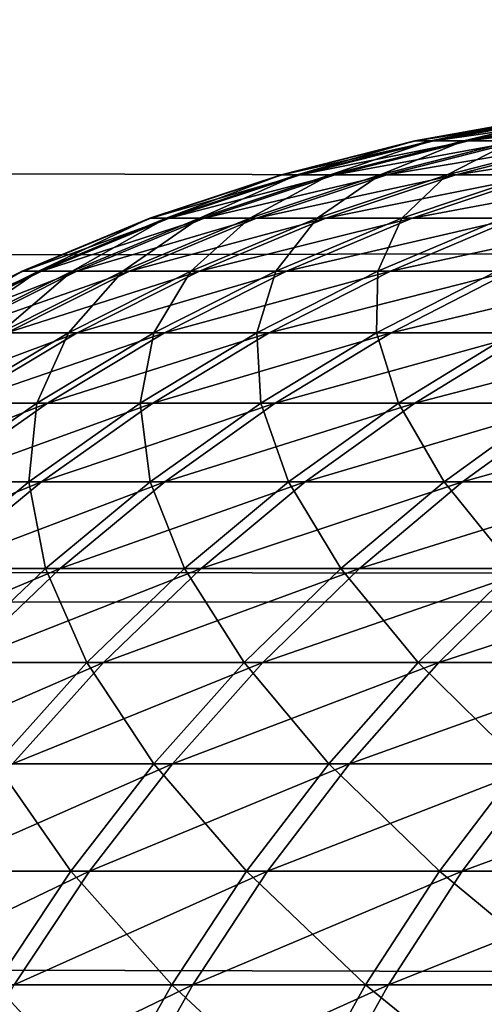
# Model space of a CAD drawing. Header units: millimetres. Extents: x -184 to 165, y -135 to 242.
# Tile 843 of 1056: x -108.215 to -107.975, y 5.731 to 6.24. Entities that reach past the tile are written whole.
import ezdxf

# ---------------------------------------------------------------- set-up
doc = ezdxf.new("R2010")
doc.units = ezdxf.units.MM
doc.header["$LTSCALE"] = 41.718519
for name, color, linetype in [('384', 7, 'CONTINUOUS'), ('386', 7, 'CONTINUOUS'), ('432', 7, 'CONTINUOUS')]:
    doc.layers.add(name, color=color, linetype=linetype)

msp = doc.modelspace()

# ---------------------------------------------------------------- linework, layer by layer
at = {"layer": '384', "linetype": 'CONTINUOUS'}
for points in [[(-35.19485, 6.44238, 60), (-34.8031, 5.99816, 60), (-162.44894, 6.28006, 60), (-35.19485, 6.44238, 60)], [(-162.44894, 6.28006, 60), (-34.8031, 5.99816, 60), (-162.7873, 5.89476, 60), (-162.44894, 6.28006, 60)], [(-34.8031, 5.99816, 60), (-34.41413, 5.55084, 60), (-162.7873, 5.89476, 60), (-34.8031, 5.99816, 60)], [(-162.7873, 5.89476, 60), (-34.41413, 5.55084, 60), (-163.12331, 5.50745, 60), (-162.7873, 5.89476, 60)]]:
    msp.add_3dface(points, dxfattribs=at)
at = {"layer": '386', "linetype": 'CONTINUOUS'}
for points in [[(-35.05106, 6.28006, 63), (-162.30515, 6.44238, 63), (-162.6969, 5.99816, 63), (-35.05106, 6.28006, 63)], [(-34.7127, 5.89476, 63), (-35.05106, 6.28006, 63), (-162.6969, 5.99816, 63), (-34.7127, 5.89476, 63)], [(-34.7127, 5.89476, 63), (-162.6969, 5.99816, 63), (-163.08587, 5.55084, 63), (-34.7127, 5.89476, 63)], [(-34.37669, 5.50745, 63), (-34.7127, 5.89476, 63), (-163.08587, 5.55084, 63), (-34.37669, 5.50745, 63)]]:
    msp.add_3dface(points, dxfattribs=at)
at = {"layer": '432', "linetype": 'CONTINUOUS'}
for points in [[(-107.94012, 6.19001, 0.12498), (-107.93963, 6.19001, -0.15655), (-108.01045, 6.17742, 0.12594), (-107.94012, 6.19001, 0.12498)], [(-108.0022, 6.17742, 0.40951), (-107.94012, 6.19001, 0.12498), (-108.01045, 6.17742, 0.12594), (-108.0022, 6.17742, 0.40951)], [(-108.01045, 6.17742, 0.12594), (-107.93963, 6.19001, -0.15655), (-108.00996, 6.17742, -0.15776), (-108.01045, 6.17742, 0.12594)], [(-107.93963, 6.19001, -0.15655), (-107.93048, 6.19001, -0.43793), (-108.00996, 6.17742, -0.15776), (-107.93963, 6.19001, -0.15655)], [(-108.00996, 6.17742, -0.15776), (-107.93048, 6.19001, -0.43793), (-108.00073, 6.17742, -0.4413), (-108.00996, 6.17742, -0.15776)], [(-107.93193, 6.19001, 0.40639), (-107.94012, 6.19001, 0.12498), (-108.0022, 6.17742, 0.40951), (-107.93193, 6.19001, 0.40639)], [(-107.98523, 6.17742, 0.6927), (-107.93193, 6.19001, 0.40639), (-108.0022, 6.17742, 0.40951), (-107.98523, 6.17742, 0.6927)], [(-107.93048, 6.19001, -0.43793), (-107.91266, 6.19001, -0.7189), (-108.00073, 6.17742, -0.4413), (-107.93048, 6.19001, -0.43793)], [(-108.00073, 6.17742, -0.4413), (-107.91266, 6.19001, -0.7189), (-107.98278, 6.17742, -0.72443), (-108.00073, 6.17742, -0.4413)], [(-107.91509, 6.19001, 0.68741), (-107.93193, 6.19001, 0.40639), (-107.98523, 6.17742, 0.6927), (-107.91509, 6.19001, 0.68741)], [(-107.95954, 6.17742, 0.97523), (-107.91509, 6.19001, 0.68741), (-107.98523, 6.17742, 0.6927), (-107.95954, 6.17742, 0.97523)], [(-107.91266, 6.19001, -0.7189), (-107.8862, 6.19001, -0.99918), (-107.98278, 6.17742, -0.72443), (-107.91266, 6.19001, -0.7189)], [(-107.98278, 6.17742, -0.72443), (-107.8862, 6.19001, -0.99918), (-107.95611, 6.17742, -1.00687), (-107.98278, 6.17742, -0.72443)], [(-108.01045, 6.17742, 0.12594), (-108.00996, 6.17742, -0.15776), (-108.0797, 6.15983, 0.12688), (-108.01045, 6.17742, 0.12594)], [(-108.07139, 6.15983, 0.41259), (-108.01045, 6.17742, 0.12594), (-108.0797, 6.15983, 0.12688), (-108.07139, 6.15983, 0.41259)], [(-108.0797, 6.15983, 0.12688), (-108.00996, 6.17742, -0.15776), (-108.07921, 6.15983, -0.15894), (-108.0797, 6.15983, 0.12688)], [(-108.00996, 6.17742, -0.15776), (-108.00073, 6.17742, -0.4413), (-108.07921, 6.15983, -0.15894), (-108.00996, 6.17742, -0.15776)], [(-108.07921, 6.15983, -0.15894), (-108.00073, 6.17742, -0.4413), (-108.06991, 6.15983, -0.44462), (-108.07921, 6.15983, -0.15894)], [(-108.0022, 6.17742, 0.40951), (-108.01045, 6.17742, 0.12594), (-108.07139, 6.15983, 0.41259), (-108.0022, 6.17742, 0.40951)], [(-108.05429, 6.15983, 0.69791), (-108.0022, 6.17742, 0.40951), (-108.07139, 6.15983, 0.41259), (-108.05429, 6.15983, 0.69791)], [(-108.00073, 6.17742, -0.4413), (-107.98278, 6.17742, -0.72443), (-108.06991, 6.15983, -0.44462), (-108.00073, 6.17742, -0.4413)], [(-108.06991, 6.15983, -0.44462), (-107.98278, 6.17742, -0.72443), (-108.05182, 6.15983, -0.72988), (-108.06991, 6.15983, -0.44462)], [(-107.98523, 6.17742, 0.6927), (-108.0022, 6.17742, 0.40951), (-108.05429, 6.15983, 0.69791), (-107.98523, 6.17742, 0.6927)], [(-108.02841, 6.15983, 0.98257), (-107.98523, 6.17742, 0.6927), (-108.05429, 6.15983, 0.69791), (-108.02841, 6.15983, 0.98257)], [(-107.98278, 6.17742, -0.72443), (-107.95611, 6.17742, -1.00687), (-108.05182, 6.15983, -0.72988), (-107.98278, 6.17742, -0.72443)], [(-108.05182, 6.15983, -0.72988), (-107.95611, 6.17742, -1.00687), (-108.02496, 6.15983, -1.01444), (-108.05182, 6.15983, -0.72988)], [(-107.95954, 6.17742, 0.97523), (-107.98523, 6.17742, 0.6927), (-108.02841, 6.15983, 0.98257), (-107.95954, 6.17742, 0.97523)], [(-107.99377, 6.15983, 1.26629), (-107.95954, 6.17742, 0.97523), (-108.02841, 6.15983, 0.98257), (-107.99377, 6.15983, 1.26629)], [(-107.95611, 6.17742, -1.00687), (-107.92076, 6.17742, -1.28836), (-108.02496, 6.15983, -1.01444), (-107.95611, 6.17742, -1.00687)], [(-108.02496, 6.15983, -1.01444), (-107.92076, 6.17742, -1.28836), (-107.98934, 6.15983, -1.29805), (-108.02496, 6.15983, -1.01444)], [(-107.92516, 6.17742, 1.25684), (-107.95954, 6.17742, 0.97523), (-107.99377, 6.15983, 1.26629), (-107.92516, 6.17742, 1.25684)], [(-107.95042, 6.15983, 1.54881), (-107.92516, 6.17742, 1.25684), (-107.99377, 6.15983, 1.26629), (-107.95042, 6.15983, 1.54881)], [(-107.92076, 6.17742, -1.28836), (-107.87676, 6.17742, -1.56862), (-107.98934, 6.15983, -1.29805), (-107.92076, 6.17742, -1.28836)], [(-107.98934, 6.15983, -1.29805), (-107.87676, 6.17742, -1.56862), (-107.94501, 6.15983, -1.58042), (-107.98934, 6.15983, -1.29805)], [(-108.0797, 6.15983, 0.12688), (-108.07921, 6.15983, -0.15894), (-108.14752, 6.13735, 0.12781), (-108.0797, 6.15983, 0.12688)], [(-108.13915, 6.13735, 0.41561), (-108.0797, 6.15983, 0.12688), (-108.14752, 6.13735, 0.12781), (-108.13915, 6.13735, 0.41561)], [(-108.14752, 6.13735, 0.12781), (-108.07921, 6.15983, -0.15894), (-108.14702, 6.13735, -0.16011), (-108.14752, 6.13735, 0.12781)], [(-108.07921, 6.15983, -0.15894), (-108.06991, 6.15983, -0.44462), (-108.14702, 6.13735, -0.16011), (-108.07921, 6.15983, -0.15894)], [(-108.14702, 6.13735, -0.16011), (-108.06991, 6.15983, -0.44462), (-108.13766, 6.13735, -0.44787), (-108.14702, 6.13735, -0.16011)], [(-108.07139, 6.15983, 0.41259), (-108.0797, 6.15983, 0.12688), (-108.13915, 6.13735, 0.41561), (-108.07139, 6.15983, 0.41259)], [(-108.12192, 6.13735, 0.70301), (-108.07139, 6.15983, 0.41259), (-108.13915, 6.13735, 0.41561), (-108.12192, 6.13735, 0.70301)], [(-108.06991, 6.15983, -0.44462), (-108.05182, 6.15983, -0.72988), (-108.13766, 6.13735, -0.44787), (-108.06991, 6.15983, -0.44462)], [(-108.13766, 6.13735, -0.44787), (-108.05182, 6.15983, -0.72988), (-108.11944, 6.13735, -0.73521), (-108.13766, 6.13735, -0.44787)], [(-108.05429, 6.15983, 0.69791), (-108.07139, 6.15983, 0.41259), (-108.12192, 6.13735, 0.70301), (-108.05429, 6.15983, 0.69791)], [(-108.09585, 6.13735, 0.98975), (-108.05429, 6.15983, 0.69791), (-108.12192, 6.13735, 0.70301), (-108.09585, 6.13735, 0.98975)], [(-108.05182, 6.15983, -0.72988), (-108.02496, 6.15983, -1.01444), (-108.11944, 6.13735, -0.73521), (-108.05182, 6.15983, -0.72988)], [(-108.11944, 6.13735, -0.73521), (-108.02496, 6.15983, -1.01444), (-108.09238, 6.13735, -1.02186), (-108.11944, 6.13735, -0.73521)], [(-108.02841, 6.15983, 0.98257), (-108.05429, 6.15983, 0.69791), (-108.09585, 6.13735, 0.98975), (-108.02841, 6.15983, 0.98257)], [(-108.06096, 6.13735, 1.27554), (-108.02841, 6.15983, 0.98257), (-108.09585, 6.13735, 0.98975), (-108.06096, 6.13735, 1.27554)], [(-108.02496, 6.15983, -1.01444), (-107.98934, 6.15983, -1.29805), (-108.09238, 6.13735, -1.02186), (-108.02496, 6.15983, -1.01444)], [(-108.09238, 6.13735, -1.02186), (-107.98934, 6.15983, -1.29805), (-108.0565, 6.13735, -1.30753), (-108.09238, 6.13735, -1.02186)], [(-107.99377, 6.15983, 1.26629), (-108.02841, 6.15983, 0.98257), (-108.06096, 6.13735, 1.27554), (-107.99377, 6.15983, 1.26629)], [(-108.01729, 6.13735, 1.56013), (-107.99377, 6.15983, 1.26629), (-108.06096, 6.13735, 1.27554), (-108.01729, 6.13735, 1.56013)], [(-107.98934, 6.15983, -1.29805), (-107.94501, 6.15983, -1.58042), (-108.0565, 6.13735, -1.30753), (-107.98934, 6.15983, -1.29805)], [(-108.0565, 6.13735, -1.30753), (-107.94501, 6.15983, -1.58042), (-108.01185, 6.13735, -1.59197), (-108.0565, 6.13735, -1.30753)], [(-107.95042, 6.15983, 1.54881), (-107.99377, 6.15983, 1.26629), (-108.01729, 6.13735, 1.56013), (-107.95042, 6.15983, 1.54881)], [(-107.96488, 6.13735, 1.84324), (-107.95042, 6.15983, 1.54881), (-108.01729, 6.13735, 1.56013), (-107.96488, 6.13735, 1.84324)], [(-107.94501, 6.15983, -1.58042), (-107.892, 6.15983, -1.86129), (-108.01185, 6.13735, -1.59197), (-107.94501, 6.15983, -1.58042)], [(-108.01185, 6.13735, -1.59197), (-107.892, 6.15983, -1.86129), (-107.95845, 6.13735, -1.87489), (-108.01185, 6.13735, -1.59197)], [(-108.14752, 6.13735, 0.12781), (-108.14702, 6.13735, -0.16011), (-108.21356, 6.11008, 0.12872), (-108.14752, 6.13735, 0.12781)], [(-108.20513, 6.11008, 0.41855), (-108.14752, 6.13735, 0.12781), (-108.21356, 6.11008, 0.12872), (-108.20513, 6.11008, 0.41855)], [(-108.21356, 6.11008, 0.12872), (-108.14702, 6.13735, -0.16011), (-108.21306, 6.11008, -0.16124), (-108.21356, 6.11008, 0.12872)], [(-108.14702, 6.13735, -0.16011), (-108.13766, 6.13735, -0.44787), (-108.21306, 6.11008, -0.16124), (-108.14702, 6.13735, -0.16011)], [(-108.21306, 6.11008, -0.16124), (-108.13766, 6.13735, -0.44787), (-108.20363, 6.11008, -0.45104), (-108.21306, 6.11008, -0.16124)], [(-108.13915, 6.13735, 0.41561), (-108.14752, 6.13735, 0.12781), (-108.20513, 6.11008, 0.41855), (-108.13915, 6.13735, 0.41561)], [(-108.18778, 6.11008, 0.70798), (-108.13915, 6.13735, 0.41561), (-108.20513, 6.11008, 0.41855), (-108.18778, 6.11008, 0.70798)], [(-108.13766, 6.13735, -0.44787), (-108.11944, 6.13735, -0.73521), (-108.20363, 6.11008, -0.45104), (-108.13766, 6.13735, -0.44787)], [(-108.20363, 6.11008, -0.45104), (-108.11944, 6.13735, -0.73521), (-108.18528, 6.11008, -0.74041), (-108.20363, 6.11008, -0.45104)], [(-108.12192, 6.13735, 0.70301), (-108.13915, 6.13735, 0.41561), (-108.18778, 6.11008, 0.70798), (-108.12192, 6.13735, 0.70301)], [(-108.16153, 6.11008, 0.99674), (-108.12192, 6.13735, 0.70301), (-108.18778, 6.11008, 0.70798), (-108.16153, 6.11008, 0.99674)], [(-108.11944, 6.13735, -0.73521), (-108.09238, 6.13735, -1.02186), (-108.18528, 6.11008, -0.74041), (-108.11944, 6.13735, -0.73521)], [(-108.18528, 6.11008, -0.74041), (-108.09238, 6.13735, -1.02186), (-108.15803, 6.11008, -1.02908), (-108.18528, 6.11008, -0.74041)], [(-108.09585, 6.13735, 0.98975), (-108.12192, 6.13735, 0.70301), (-108.16153, 6.11008, 0.99674), (-108.09585, 6.13735, 0.98975)], [(-108.12639, 6.11008, 1.28456), (-108.09585, 6.13735, 0.98975), (-108.16153, 6.11008, 0.99674), (-108.12639, 6.11008, 1.28456)], [(-108.09238, 6.13735, -1.02186), (-108.0565, 6.13735, -1.30753), (-108.15803, 6.11008, -1.02908), (-108.09238, 6.13735, -1.02186)], [(-108.15803, 6.11008, -1.02908), (-108.0565, 6.13735, -1.30753), (-108.1219, 6.11008, -1.31677), (-108.15803, 6.11008, -1.02908)], [(-108.06096, 6.13735, 1.27554), (-108.09585, 6.13735, 0.98975), (-108.12639, 6.11008, 1.28456), (-108.06096, 6.13735, 1.27554)], [(-108.08241, 6.11008, 1.57115), (-108.06096, 6.13735, 1.27554), (-108.12639, 6.11008, 1.28456), (-108.08241, 6.11008, 1.57115)], [(-108.0565, 6.13735, -1.30753), (-108.01185, 6.13735, -1.59197), (-108.1219, 6.11008, -1.31677), (-108.0565, 6.13735, -1.30753)], [(-108.1219, 6.11008, -1.31677), (-108.01185, 6.13735, -1.59197), (-108.07693, 6.11008, -1.60321), (-108.1219, 6.11008, -1.31677)], [(-108.01729, 6.13735, 1.56013), (-108.06096, 6.13735, 1.27554), (-108.08241, 6.11008, 1.57115), (-108.01729, 6.13735, 1.56013)], [(-108.02963, 6.11008, 1.85626), (-108.01729, 6.13735, 1.56013), (-108.08241, 6.11008, 1.57115), (-108.02963, 6.11008, 1.85626)], [(-108.01185, 6.13735, -1.59197), (-107.95845, 6.13735, -1.87489), (-108.07693, 6.11008, -1.60321), (-108.01185, 6.13735, -1.59197)], [(-108.07693, 6.11008, -1.60321), (-107.95845, 6.13735, -1.87489), (-108.02316, 6.11008, -1.88814), (-108.07693, 6.11008, -1.60321)], [(-107.96488, 6.13735, 1.84324), (-108.01729, 6.13735, 1.56013), (-108.02963, 6.11008, 1.85626), (-107.96488, 6.13735, 1.84324)], [(-107.96808, 6.11008, 2.13961), (-107.96488, 6.13735, 1.84324), (-108.02963, 6.11008, 1.85626), (-107.96808, 6.11008, 2.13961)], [(-107.95845, 6.13735, -1.87489), (-107.89637, 6.13735, -2.15604), (-108.02316, 6.11008, -1.88814), (-107.95845, 6.13735, -1.87489)], [(-108.02316, 6.11008, -1.88814), (-107.89637, 6.13735, -2.15604), (-107.96064, 6.11008, -2.17127), (-108.02316, 6.11008, -1.88814)], [(-108.21356, 6.11008, 0.12872), (-108.21306, 6.11008, -0.16124), (-108.27749, 6.07816, 0.12959), (-108.21356, 6.11008, 0.12872)], [(-108.269, 6.07816, 0.42139), (-108.21356, 6.11008, 0.12872), (-108.27749, 6.07816, 0.12959), (-108.269, 6.07816, 0.42139)], [(-108.27749, 6.07816, 0.12959), (-108.21306, 6.11008, -0.16124), (-108.27698, 6.07816, -0.16233), (-108.27749, 6.07816, 0.12959)], [(-108.21306, 6.11008, -0.16124), (-108.20363, 6.11008, -0.45104), (-108.27698, 6.07816, -0.16233), (-108.21306, 6.11008, -0.16124)], [(-108.27698, 6.07816, -0.16233), (-108.20363, 6.11008, -0.45104), (-108.26749, 6.07816, -0.4541), (-108.27698, 6.07816, -0.16233)], [(-108.20513, 6.11008, 0.41855), (-108.21356, 6.11008, 0.12872), (-108.269, 6.07816, 0.42139), (-108.20513, 6.11008, 0.41855)], [(-108.25153, 6.07816, 0.71279), (-108.20513, 6.11008, 0.41855), (-108.269, 6.07816, 0.42139), (-108.25153, 6.07816, 0.71279)], [(-108.20363, 6.11008, -0.45104), (-108.18528, 6.11008, -0.74041), (-108.26749, 6.07816, -0.4541), (-108.20363, 6.11008, -0.45104)], [(-108.26749, 6.07816, -0.4541), (-108.18528, 6.11008, -0.74041), (-108.24901, 6.07816, -0.74544), (-108.26749, 6.07816, -0.4541)], [(-108.18778, 6.11008, 0.70798), (-108.20513, 6.11008, 0.41855), (-108.25153, 6.07816, 0.71279), (-108.18778, 6.11008, 0.70798)], [(-108.2251, 6.07816, 1.00351), (-108.18778, 6.11008, 0.70798), (-108.25153, 6.07816, 0.71279), (-108.2251, 6.07816, 1.00351)], [(-108.18528, 6.11008, -0.74041), (-108.15803, 6.11008, -1.02908), (-108.24901, 6.07816, -0.74544), (-108.18528, 6.11008, -0.74041)], [(-108.24901, 6.07816, -0.74544), (-108.15803, 6.11008, -1.02908), (-108.22158, 6.07816, -1.03607), (-108.24901, 6.07816, -0.74544)], [(-108.16153, 6.11008, 0.99674), (-108.18778, 6.11008, 0.70798), (-108.2251, 6.07816, 1.00351), (-108.16153, 6.11008, 0.99674)], [(-108.18973, 6.07816, 1.29328), (-108.16153, 6.11008, 0.99674), (-108.2251, 6.07816, 1.00351), (-108.18973, 6.07816, 1.29328)], [(-108.15803, 6.11008, -1.02908), (-108.1219, 6.11008, -1.31677), (-108.22158, 6.07816, -1.03607), (-108.15803, 6.11008, -1.02908)], [(-108.22158, 6.07816, -1.03607), (-108.1219, 6.11008, -1.31677), (-108.1852, 6.07816, -1.32571), (-108.22158, 6.07816, -1.03607)], [(-108.12639, 6.11008, 1.28456), (-108.16153, 6.11008, 0.99674), (-108.18973, 6.07816, 1.29328), (-108.12639, 6.11008, 1.28456)], [(-108.14545, 6.07816, 1.58182), (-108.12639, 6.11008, 1.28456), (-108.18973, 6.07816, 1.29328), (-108.14545, 6.07816, 1.58182)], [(-108.1219, 6.11008, -1.31677), (-108.07693, 6.11008, -1.60321), (-108.1852, 6.07816, -1.32571), (-108.1219, 6.11008, -1.31677)], [(-108.1852, 6.07816, -1.32571), (-108.07693, 6.11008, -1.60321), (-108.13993, 6.07816, -1.6141), (-108.1852, 6.07816, -1.32571)], [(-108.08241, 6.11008, 1.57115), (-108.12639, 6.11008, 1.28456), (-108.14545, 6.07816, 1.58182), (-108.08241, 6.11008, 1.57115)], [(-108.0923, 6.07816, 1.86887), (-108.08241, 6.11008, 1.57115), (-108.14545, 6.07816, 1.58182), (-108.0923, 6.07816, 1.86887)], [(-108.07693, 6.11008, -1.60321), (-108.02316, 6.11008, -1.88814), (-108.13993, 6.07816, -1.6141), (-108.07693, 6.11008, -1.60321)], [(-108.13993, 6.07816, -1.6141), (-108.02316, 6.11008, -1.88814), (-108.08579, 6.07816, -1.90096), (-108.13993, 6.07816, -1.6141)], [(-108.02963, 6.11008, 1.85626), (-108.08241, 6.11008, 1.57115), (-108.0923, 6.07816, 1.86887), (-108.02963, 6.11008, 1.85626)], [(-108.03034, 6.07816, 2.15414), (-108.02963, 6.11008, 1.85626), (-108.0923, 6.07816, 1.86887), (-108.03034, 6.07816, 2.15414)], [(-108.02316, 6.11008, -1.88814), (-107.96064, 6.11008, -2.17127), (-108.08579, 6.07816, -1.90096), (-108.02316, 6.11008, -1.88814)], [(-108.08579, 6.07816, -1.90096), (-107.96064, 6.11008, -2.17127), (-108.02284, 6.07816, -2.18601), (-108.08579, 6.07816, -1.90096)], [(-107.96808, 6.11008, 2.13961), (-108.02963, 6.11008, 1.85626), (-108.03034, 6.07816, 2.15414), (-107.96808, 6.11008, 2.13961)], [(-107.95963, 6.07816, 2.43736), (-107.96808, 6.11008, 2.13961), (-108.03034, 6.07816, 2.15414), (-107.95963, 6.07816, 2.43736)], [(-107.96064, 6.11008, -2.17127), (-107.88943, 6.11008, -2.45234), (-108.02284, 6.07816, -2.18601), (-107.96064, 6.11008, -2.17127)], [(-108.02284, 6.07816, -2.18601), (-107.88943, 6.11008, -2.45234), (-107.95115, 6.07816, -2.46899), (-108.02284, 6.07816, -2.18601)], [(-108.22158, 6.07816, -1.03607), (-108.1852, 6.07816, -1.32571), (-108.2827, 6.04175, -1.04279), (-108.22158, 6.07816, -1.03607)], [(-108.2827, 6.04175, -1.04279), (-108.1852, 6.07816, -1.32571), (-108.24609, 6.04175, -1.33431), (-108.2827, 6.04175, -1.04279)], [(-108.18973, 6.07816, 1.29328), (-108.2251, 6.07816, 1.00351), (-108.25064, 6.04175, 1.30167), (-108.18973, 6.07816, 1.29328)], [(-108.20607, 6.04175, 1.59208), (-108.18973, 6.07816, 1.29328), (-108.25064, 6.04175, 1.30167), (-108.20607, 6.04175, 1.59208)], [(-108.1852, 6.07816, -1.32571), (-108.13993, 6.07816, -1.6141), (-108.24609, 6.04175, -1.33431), (-108.1852, 6.07816, -1.32571)], [(-108.24609, 6.04175, -1.33431), (-108.13993, 6.07816, -1.6141), (-108.20052, 6.04175, -1.62457), (-108.24609, 6.04175, -1.33431)], [(-108.14545, 6.07816, 1.58182), (-108.18973, 6.07816, 1.29328), (-108.20607, 6.04175, 1.59208), (-108.14545, 6.07816, 1.58182)], [(-108.15258, 6.04175, 1.88099), (-108.14545, 6.07816, 1.58182), (-108.20607, 6.04175, 1.59208), (-108.15258, 6.04175, 1.88099)], [(-108.13993, 6.07816, -1.6141), (-108.08579, 6.07816, -1.90096), (-108.20052, 6.04175, -1.62457), (-108.13993, 6.07816, -1.6141)], [(-108.20052, 6.04175, -1.62457), (-108.08579, 6.07816, -1.90096), (-108.14603, 6.04175, -1.91329), (-108.20052, 6.04175, -1.62457)], [(-108.0923, 6.07816, 1.86887), (-108.14545, 6.07816, 1.58182), (-108.15258, 6.04175, 1.88099), (-108.0923, 6.07816, 1.86887)], [(-108.09022, 6.04175, 2.16811), (-108.0923, 6.07816, 1.86887), (-108.15258, 6.04175, 1.88099), (-108.09022, 6.04175, 2.16811)], [(-108.08579, 6.07816, -1.90096), (-108.02284, 6.07816, -2.18601), (-108.14603, 6.04175, -1.91329), (-108.08579, 6.07816, -1.90096)], [(-108.14603, 6.04175, -1.91329), (-108.02284, 6.07816, -2.18601), (-108.08268, 6.04175, -2.20019), (-108.14603, 6.04175, -1.91329)], [(-108.03034, 6.07816, 2.15414), (-108.0923, 6.07816, 1.86887), (-108.09022, 6.04175, 2.16811), (-108.03034, 6.07816, 2.15414)], [(-108.01905, 6.04175, 2.45318), (-108.03034, 6.07816, 2.15414), (-108.09022, 6.04175, 2.16811), (-108.01905, 6.04175, 2.45318)], [(-108.02284, 6.07816, -2.18601), (-107.95115, 6.07816, -2.46899), (-108.08268, 6.04175, -2.20019), (-108.02284, 6.07816, -2.18601)], [(-108.08268, 6.04175, -2.20019), (-107.95115, 6.07816, -2.46899), (-108.01052, 6.04175, -2.48501), (-108.08268, 6.04175, -2.20019)], [(-107.95963, 6.07816, 2.43736), (-108.03034, 6.07816, 2.15414), (-108.01905, 6.04175, 2.45318), (-107.95963, 6.07816, 2.43736)], [(-107.93913, 6.04175, 2.73591), (-107.95963, 6.07816, 2.43736), (-108.01905, 6.04175, 2.45318), (-107.93913, 6.04175, 2.73591)], [(-107.95115, 6.07816, -2.46899), (-107.87078, 6.07816, -2.74963), (-108.01052, 6.04175, -2.48501), (-107.95115, 6.07816, -2.46899)], [(-108.01052, 6.04175, -2.48501), (-107.87078, 6.07816, -2.74963), (-107.92962, 6.04175, -2.76747), (-108.01052, 6.04175, -2.48501)], [(-108.24609, 6.04175, -1.33431), (-108.20052, 6.04175, -1.62457), (-108.30424, 6.00105, -1.34253), (-108.24609, 6.04175, -1.33431)], [(-108.30424, 6.00105, -1.34253), (-108.20052, 6.04175, -1.62457), (-108.25839, 6.00105, -1.63457), (-108.30424, 6.00105, -1.34253)], [(-108.20607, 6.04175, 1.59208), (-108.25064, 6.04175, 1.30167), (-108.26398, 6.00105, 1.60189), (-108.20607, 6.04175, 1.59208)], [(-108.21016, 6.00105, 1.89257), (-108.20607, 6.04175, 1.59208), (-108.26398, 6.00105, 1.60189), (-108.21016, 6.00105, 1.89257)], [(-108.20052, 6.04175, -1.62457), (-108.14603, 6.04175, -1.91329), (-108.25839, 6.00105, -1.63457), (-108.20052, 6.04175, -1.62457)], [(-108.25839, 6.00105, -1.63457), (-108.14603, 6.04175, -1.91329), (-108.20357, 6.00105, -1.92507), (-108.25839, 6.00105, -1.63457)], [(-108.15258, 6.04175, 1.88099), (-108.20607, 6.04175, 1.59208), (-108.21016, 6.00105, 1.89257), (-108.15258, 6.04175, 1.88099)], [(-108.14742, 6.00105, 2.18146), (-108.15258, 6.04175, 1.88099), (-108.21016, 6.00105, 1.89257), (-108.14742, 6.00105, 2.18146)], [(-108.14603, 6.04175, -1.91329), (-108.08268, 6.04175, -2.20019), (-108.20357, 6.00105, -1.92507), (-108.14603, 6.04175, -1.91329)], [(-108.20357, 6.00105, -1.92507), (-108.08268, 6.04175, -2.20019), (-108.13982, 6.00105, -2.21374), (-108.20357, 6.00105, -1.92507)], [(-108.09022, 6.04175, 2.16811), (-108.15258, 6.04175, 1.88099), (-108.14742, 6.00105, 2.18146), (-108.09022, 6.04175, 2.16811)], [(-108.07581, 6.00105, 2.46828), (-108.09022, 6.04175, 2.16811), (-108.14742, 6.00105, 2.18146), (-108.07581, 6.00105, 2.46828)], [(-108.08268, 6.04175, -2.20019), (-108.01052, 6.04175, -2.48501), (-108.13982, 6.00105, -2.21374), (-108.08268, 6.04175, -2.20019)], [(-108.13982, 6.00105, -2.21374), (-108.01052, 6.04175, -2.48501), (-108.06722, 6.00105, -2.50031), (-108.13982, 6.00105, -2.21374)], [(-108.01905, 6.04175, 2.45318), (-108.09022, 6.04175, 2.16811), (-108.07581, 6.00105, 2.46828), (-108.01905, 6.04175, 2.45318)], [(-107.9954, 6.00105, 2.75276), (-108.01905, 6.04175, 2.45318), (-108.07581, 6.00105, 2.46828), (-107.9954, 6.00105, 2.75276)], [(-108.01052, 6.04175, -2.48501), (-107.92962, 6.04175, -2.76747), (-108.06722, 6.00105, -2.50031), (-108.01052, 6.04175, -2.48501)], [(-108.06722, 6.00105, -2.50031), (-107.92962, 6.04175, -2.76747), (-107.98583, 6.00105, -2.78451), (-108.06722, 6.00105, -2.50031)], [(-107.93913, 6.04175, 2.73591), (-108.01905, 6.04175, 2.45318), (-107.9954, 6.00105, 2.75276), (-107.93913, 6.04175, 2.73591)], [(-107.90626, 6.00105, 3.03462), (-107.93913, 6.04175, 2.73591), (-107.9954, 6.00105, 2.75276), (-107.90626, 6.00105, 3.03462)], [(-107.92962, 6.04175, -2.76747), (-107.84007, 6.04175, -3.04731), (-107.98583, 6.00105, -2.78451), (-107.92962, 6.04175, -2.76747)], [(-107.98583, 6.00105, -2.78451), (-107.84007, 6.04175, -3.04731), (-107.89572, 6.00105, -3.06607), (-107.98583, 6.00105, -2.78451)], [(-108.25839, 6.00105, -1.63457), (-108.20357, 6.00105, -1.92507), (-108.31325, 5.95626, -1.64405), (-108.25839, 6.00105, -1.63457)], [(-108.31325, 5.95626, -1.64405), (-108.20357, 6.00105, -1.92507), (-108.25811, 5.95626, -1.93624), (-108.31325, 5.95626, -1.64405)], [(-108.21016, 6.00105, 1.89257), (-108.26398, 6.00105, 1.60189), (-108.26474, 5.95626, 1.90355), (-108.21016, 6.00105, 1.89257)], [(-108.20164, 5.95626, 2.19411), (-108.21016, 6.00105, 1.89257), (-108.26474, 5.95626, 1.90355), (-108.20164, 5.95626, 2.19411)], [(-108.20357, 6.00105, -1.92507), (-108.13982, 6.00105, -2.21374), (-108.25811, 5.95626, -1.93624), (-108.20357, 6.00105, -1.92507)], [(-108.25811, 5.95626, -1.93624), (-108.13982, 6.00105, -2.21374), (-108.194, 5.95626, -2.22658), (-108.25811, 5.95626, -1.93624)], [(-108.14742, 6.00105, 2.18146), (-108.21016, 6.00105, 1.89257), (-108.20164, 5.95626, 2.19411), (-108.14742, 6.00105, 2.18146)], [(-108.12961, 5.95626, 2.4826), (-108.14742, 6.00105, 2.18146), (-108.20164, 5.95626, 2.19411), (-108.12961, 5.95626, 2.4826)], [(-108.13982, 6.00105, -2.21374), (-108.06722, 6.00105, -2.50031), (-108.194, 5.95626, -2.22658), (-108.13982, 6.00105, -2.21374)], [(-108.194, 5.95626, -2.22658), (-108.06722, 6.00105, -2.50031), (-108.12098, 5.95626, -2.51481), (-108.194, 5.95626, -2.22658)], [(-108.07581, 6.00105, 2.46828), (-108.14742, 6.00105, 2.18146), (-108.12961, 5.95626, 2.4826), (-108.07581, 6.00105, 2.46828)], [(-108.04873, 5.95626, 2.76872), (-108.07581, 6.00105, 2.46828), (-108.12961, 5.95626, 2.4826), (-108.04873, 5.95626, 2.76872)], [(-108.06722, 6.00105, -2.50031), (-107.98583, 6.00105, -2.78451), (-108.12098, 5.95626, -2.51481), (-108.06722, 6.00105, -2.50031)], [(-108.12098, 5.95626, -2.51481), (-107.98583, 6.00105, -2.78451), (-108.03911, 5.95626, -2.80066), (-108.12098, 5.95626, -2.51481)], [(-107.9954, 6.00105, 2.75276), (-108.07581, 6.00105, 2.46828), (-108.04873, 5.95626, 2.76872), (-107.9954, 6.00105, 2.75276)], [(-107.95908, 5.95626, 3.05223), (-107.9954, 6.00105, 2.75276), (-108.04873, 5.95626, 2.76872), (-107.95908, 5.95626, 3.05223)], [(-107.98583, 6.00105, -2.78451), (-107.89572, 6.00105, -3.06607), (-108.03911, 5.95626, -2.80066), (-107.98583, 6.00105, -2.78451)], [(-108.03911, 5.95626, -2.80066), (-107.89572, 6.00105, -3.06607), (-107.94848, 5.95626, -3.08385), (-108.03911, 5.95626, -2.80066)], [(-107.90626, 6.00105, 3.03462), (-107.9954, 6.00105, 2.75276), (-107.95908, 5.95626, 3.05223), (-107.90626, 6.00105, 3.03462)], [(-108.25811, 5.95626, -1.93624), (-108.194, 5.95626, -2.22658), (-108.30938, 5.90761, -1.94673), (-108.25811, 5.95626, -1.93624)], [(-108.30938, 5.90761, -1.94673), (-108.194, 5.95626, -2.22658), (-108.24492, 5.90761, -2.23865), (-108.30938, 5.90761, -1.94673)], [(-108.20164, 5.95626, 2.19411), (-108.26474, 5.95626, 1.90355), (-108.2526, 5.90761, 2.20601), (-108.20164, 5.95626, 2.19411)], [(-108.18018, 5.90761, 2.49605), (-108.20164, 5.95626, 2.19411), (-108.2526, 5.90761, 2.20601), (-108.18018, 5.90761, 2.49605)], [(-108.194, 5.95626, -2.22658), (-108.12098, 5.95626, -2.51481), (-108.24492, 5.90761, -2.23865), (-108.194, 5.95626, -2.22658)], [(-108.24492, 5.90761, -2.23865), (-108.12098, 5.95626, -2.51481), (-108.1715, 5.90761, -2.52845), (-108.24492, 5.90761, -2.23865)], [(-108.12961, 5.95626, 2.4826), (-108.20164, 5.95626, 2.19411), (-108.18018, 5.90761, 2.49605), (-108.12961, 5.95626, 2.4826)], [(-108.09887, 5.90761, 2.78373), (-108.12961, 5.95626, 2.4826), (-108.18018, 5.90761, 2.49605), (-108.09887, 5.90761, 2.78373)], [(-108.12098, 5.95626, -2.51481), (-108.03911, 5.95626, -2.80066), (-108.1715, 5.90761, -2.52845), (-108.12098, 5.95626, -2.51481)], [(-108.1715, 5.90761, -2.52845), (-108.03911, 5.95626, -2.80066), (-108.0892, 5.90761, -2.81584), (-108.1715, 5.90761, -2.52845)], [(-108.04873, 5.95626, 2.76872), (-108.12961, 5.95626, 2.4826), (-108.09887, 5.90761, 2.78373), (-108.04873, 5.95626, 2.76872)], [(-108.00873, 5.90761, 3.06877), (-108.04873, 5.95626, 2.76872), (-108.09887, 5.90761, 2.78373), (-108.00873, 5.90761, 3.06877)], [(-108.03911, 5.95626, -2.80066), (-107.94848, 5.95626, -3.08385), (-108.0892, 5.90761, -2.81584), (-108.03911, 5.95626, -2.80066)], [(-108.0892, 5.90761, -2.81584), (-107.94848, 5.95626, -3.08385), (-107.99808, 5.90761, -3.10057), (-108.0892, 5.90761, -2.81584)], [(-107.95908, 5.95626, 3.05223), (-108.04873, 5.95626, 2.76872), (-108.00873, 5.90761, 3.06877), (-107.95908, 5.95626, 3.05223)], [(-107.90986, 5.90761, 3.3509), (-107.95908, 5.95626, 3.05223), (-108.00873, 5.90761, 3.06877), (-107.90986, 5.90761, 3.3509)], [(-107.94848, 5.95626, -3.08385), (-107.84918, 5.95626, -3.36412), (-107.99808, 5.90761, -3.10057), (-107.94848, 5.95626, -3.08385)], [(-107.99808, 5.90761, -3.10057), (-107.84918, 5.95626, -3.36412), (-107.89823, 5.90761, -3.38235), (-107.99808, 5.90761, -3.10057)], [(-108.24492, 5.90761, -2.23865), (-108.1715, 5.90761, -2.52845), (-108.29234, 5.85535, -2.24989), (-108.24492, 5.90761, -2.23865)], [(-108.29234, 5.85535, -2.24989), (-108.1715, 5.90761, -2.52845), (-108.21855, 5.85535, -2.54114), (-108.29234, 5.85535, -2.24989)], [(-108.18018, 5.90761, 2.49605), (-108.2526, 5.90761, 2.20601), (-108.22727, 5.85535, 2.50858), (-108.18018, 5.90761, 2.49605)], [(-108.14555, 5.85535, 2.79771), (-108.18018, 5.90761, 2.49605), (-108.22727, 5.85535, 2.50858), (-108.14555, 5.85535, 2.79771)], [(-108.1715, 5.90761, -2.52845), (-108.0892, 5.90761, -2.81584), (-108.21855, 5.85535, -2.54114), (-108.1715, 5.90761, -2.52845)], [(-108.21855, 5.85535, -2.54114), (-108.0892, 5.90761, -2.81584), (-108.13583, 5.85535, -2.82998), (-108.21855, 5.85535, -2.54114)], [(-108.09887, 5.90761, 2.78373), (-108.18018, 5.90761, 2.49605), (-108.14555, 5.85535, 2.79771), (-108.09887, 5.90761, 2.78373)], [(-108.05496, 5.85535, 3.08418), (-108.09887, 5.90761, 2.78373), (-108.14555, 5.85535, 2.79771), (-108.05496, 5.85535, 3.08418)], [(-108.0892, 5.90761, -2.81584), (-107.99808, 5.90761, -3.10057), (-108.13583, 5.85535, -2.82998), (-108.0892, 5.90761, -2.81584)], [(-108.13583, 5.85535, -2.82998), (-107.99808, 5.90761, -3.10057), (-108.04425, 5.85535, -3.11613), (-108.13583, 5.85535, -2.82998)], [(-108.00873, 5.90761, 3.06877), (-108.09887, 5.90761, 2.78373), (-108.05496, 5.85535, 3.08418), (-108.00873, 5.90761, 3.06877)], [(-107.95559, 5.85535, 3.36772), (-108.00873, 5.90761, 3.06877), (-108.05496, 5.85535, 3.08418), (-107.95559, 5.85535, 3.36772)], [(-107.99808, 5.90761, -3.10057), (-107.89823, 5.90761, -3.38235), (-108.04425, 5.85535, -3.11613), (-107.99808, 5.90761, -3.10057)], [(-108.04425, 5.85535, -3.11613), (-107.89823, 5.90761, -3.38235), (-107.9439, 5.85535, -3.39933), (-108.04425, 5.85535, -3.11613)], [(-107.90986, 5.90761, 3.3509), (-108.00873, 5.90761, 3.06877), (-107.95559, 5.85535, 3.36772), (-107.90986, 5.90761, 3.3509)], [(-108.18853, 5.79973, 2.81058), (-108.22727, 5.85535, 2.50858), (-108.27063, 5.79973, 2.52012), (-108.18853, 5.79973, 2.81058)], [(-108.21855, 5.85535, -2.54114), (-108.13583, 5.85535, -2.82998), (-108.26187, 5.79973, -2.55283), (-108.21855, 5.85535, -2.54114)], [(-108.26187, 5.79973, -2.55283), (-108.13583, 5.85535, -2.82998), (-108.17877, 5.79973, -2.84299), (-108.26187, 5.79973, -2.55283)], [(-108.14555, 5.85535, 2.79771), (-108.22727, 5.85535, 2.50858), (-108.18853, 5.79973, 2.81058), (-108.14555, 5.85535, 2.79771)], [(-108.09753, 5.79973, 3.09836), (-108.14555, 5.85535, 2.79771), (-108.18853, 5.79973, 2.81058), (-108.09753, 5.79973, 3.09836)], [(-108.13583, 5.85535, -2.82998), (-108.04425, 5.85535, -3.11613), (-108.17877, 5.79973, -2.84299), (-108.13583, 5.85535, -2.82998)], [(-108.17877, 5.79973, -2.84299), (-108.04425, 5.85535, -3.11613), (-108.08677, 5.79973, -3.13047), (-108.17877, 5.79973, -2.84299)], [(-108.05496, 5.85535, 3.08418), (-108.14555, 5.85535, 2.79771), (-108.09753, 5.79973, 3.09836), (-108.05496, 5.85535, 3.08418)], [(-107.99771, 5.79973, 3.38321), (-108.05496, 5.85535, 3.08418), (-108.09753, 5.79973, 3.09836), (-107.99771, 5.79973, 3.38321)], [(-108.04425, 5.85535, -3.11613), (-107.9439, 5.85535, -3.39933), (-108.08677, 5.79973, -3.13047), (-108.04425, 5.85535, -3.11613)], [(-108.08677, 5.79973, -3.13047), (-107.9439, 5.85535, -3.39933), (-107.98596, 5.79973, -3.41497), (-108.08677, 5.79973, -3.13047)], [(-107.95559, 5.85535, 3.36772), (-108.05496, 5.85535, 3.08418), (-107.99771, 5.79973, 3.38321), (-107.95559, 5.85535, 3.36772)], [(-107.88916, 5.79973, 3.66485), (-107.95559, 5.85535, 3.36772), (-107.99771, 5.79973, 3.38321), (-107.88916, 5.79973, 3.66485)], [(-107.9439, 5.85535, -3.39933), (-107.83488, 5.85535, -3.67931), (-107.98596, 5.79973, -3.41497), (-107.9439, 5.85535, -3.39933)], [(-107.98596, 5.79973, -3.41497), (-107.83488, 5.85535, -3.67931), (-107.87644, 5.79973, -3.69623), (-107.98596, 5.79973, -3.41497)], [(-108.26187, 5.79973, -2.55283), (-108.17877, 5.79973, -2.84299), (-108.30125, 5.74106, -2.56345), (-108.26187, 5.79973, -2.55283)], [(-108.30125, 5.74106, -2.56345), (-108.17877, 5.79973, -2.84299), (-108.2178, 5.74106, -2.85483), (-108.30125, 5.74106, -2.56345)], [(-108.18853, 5.79973, 2.81058), (-108.27063, 5.79973, 2.52012), (-108.2276, 5.74106, 2.82227), (-108.18853, 5.79973, 2.81058)], [(-108.13622, 5.74106, 3.11126), (-108.18853, 5.79973, 2.81058), (-108.2276, 5.74106, 2.82227), (-108.13622, 5.74106, 3.11126)], [(-108.17877, 5.79973, -2.84299), (-108.08677, 5.79973, -3.13047), (-108.2178, 5.74106, -2.85483), (-108.17877, 5.79973, -2.84299)], [(-108.2178, 5.74106, -2.85483), (-108.08677, 5.79973, -3.13047), (-108.12542, 5.74106, -3.14349), (-108.2178, 5.74106, -2.85483)], [(-108.09753, 5.79973, 3.09836), (-108.18853, 5.79973, 2.81058), (-108.13622, 5.74106, 3.11126), (-108.09753, 5.79973, 3.09836)], [(-108.03598, 5.74106, 3.39729), (-108.09753, 5.79973, 3.09836), (-108.13622, 5.74106, 3.11126), (-108.03598, 5.74106, 3.39729)], [(-108.08677, 5.79973, -3.13047), (-107.98596, 5.79973, -3.41497), (-108.12542, 5.74106, -3.14349), (-108.08677, 5.79973, -3.13047)], [(-108.12542, 5.74106, -3.14349), (-107.98596, 5.79973, -3.41497), (-108.02419, 5.74106, -3.42918), (-108.12542, 5.74106, -3.14349)], [(-107.99771, 5.79973, 3.38321), (-108.09753, 5.79973, 3.09836), (-108.03598, 5.74106, 3.39729), (-107.99771, 5.79973, 3.38321)], [(-107.92698, 5.74106, 3.6801), (-107.99771, 5.79973, 3.38321), (-108.03598, 5.74106, 3.39729), (-107.92698, 5.74106, 3.6801)], [(-107.98596, 5.79973, -3.41497), (-107.87644, 5.79973, -3.69623), (-108.02419, 5.74106, -3.42918), (-107.98596, 5.79973, -3.41497)], [(-108.02419, 5.74106, -3.42918), (-107.87644, 5.79973, -3.69623), (-107.91421, 5.74106, -3.71161), (-108.02419, 5.74106, -3.42918)], [(-107.88916, 5.79973, 3.66485), (-107.99771, 5.79973, 3.38321), (-107.92698, 5.74106, 3.6801), (-107.88916, 5.79973, 3.66485)], [(-108.17084, 5.67962, 3.12279), (-108.2276, 5.74106, 2.82227), (-108.26256, 5.67962, 2.83274), (-108.17084, 5.67962, 3.12279)], [(-108.2178, 5.74106, -2.85483), (-108.12542, 5.74106, -3.14349), (-108.25272, 5.67962, -2.86541), (-108.2178, 5.74106, -2.85483)], [(-108.25272, 5.67962, -2.86541), (-108.12542, 5.74106, -3.14349), (-108.16, 5.67962, -3.15515), (-108.25272, 5.67962, -2.86541)], [(-108.13622, 5.74106, 3.11126), (-108.2276, 5.74106, 2.82227), (-108.17084, 5.67962, 3.12279), (-108.13622, 5.74106, 3.11126)], [(-108.07023, 5.67962, 3.40989), (-108.13622, 5.74106, 3.11126), (-108.17084, 5.67962, 3.12279), (-108.07023, 5.67962, 3.40989)], [(-108.12542, 5.74106, -3.14349), (-108.02419, 5.74106, -3.42918), (-108.16, 5.67962, -3.15515), (-108.12542, 5.74106, -3.14349)], [(-108.16, 5.67962, -3.15515), (-108.02419, 5.74106, -3.42918), (-108.05839, 5.67962, -3.4419), (-108.16, 5.67962, -3.15515)], [(-108.03598, 5.74106, 3.39729), (-108.13622, 5.74106, 3.11126), (-108.07023, 5.67962, 3.40989), (-108.03598, 5.74106, 3.39729)], [(-107.96082, 5.67962, 3.69375), (-108.03598, 5.74106, 3.39729), (-108.07023, 5.67962, 3.40989), (-107.96082, 5.67962, 3.69375)], [(-108.02419, 5.74106, -3.42918), (-107.91421, 5.74106, -3.71161), (-108.05839, 5.67962, -3.4419), (-108.02419, 5.74106, -3.42918)], [(-108.05839, 5.67962, -3.4419), (-107.91421, 5.74106, -3.71161), (-107.94801, 5.67962, -3.72538), (-108.05839, 5.67962, -3.4419)], [(-107.92698, 5.74106, 3.6801), (-108.03598, 5.74106, 3.39729), (-107.96082, 5.67962, 3.69375), (-107.92698, 5.74106, 3.6801)]]:
    msp.add_3dface(points, dxfattribs=at)

doc.saveas('drawing.dxf')
